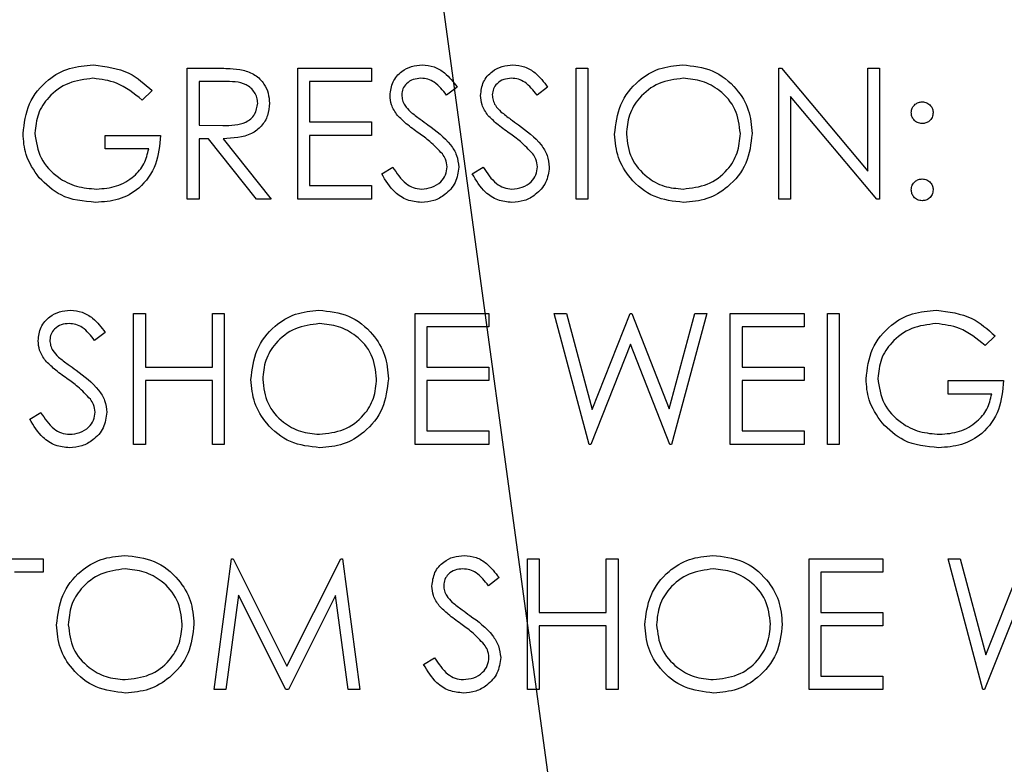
# Model space of a CAD drawing. Header units: inches. Extents: x 220 to 877, y 4 to 174.
# Tile 368 of 656: x 424.306 to 425.209, y 150.868 to 151.551. Entities that reach past the tile are written whole.
import ezdxf

# ---------------------------------------------------------------- set-up
doc = ezdxf.new("R2010")
doc.units = ezdxf.units.IN
doc.header["$LTSCALE"] = 0.5
doc.header["$MEASUREMENT"] = 0
doc.layers.add('DSS-M-S', color=53, linetype='Continuous')
doc.layers.add('SID-M-S', color=105, linetype='Continuous')

msp = doc.modelspace()

# ---------------------------------------------------------------- linework, layer by layer
at = {"layer": 'DSS-M-S', "linetype": 'Continuous', "lineweight": 25}
for p, q in [((424.45942, 151.50665), (424.48343, 151.50665)), ((424.45942, 151.38665), (424.45942, 151.50665)), ((424.56095, 151.50665), (424.62865, 151.50665)), ((424.56095, 151.38665), (424.56095, 151.50665)), ((424.62865, 151.50665), (424.62865, 151.49434)), ((424.81634, 151.50665), (424.82711, 151.50665)), ((424.81634, 151.38665), (424.81634, 151.50665)), ((424.82711, 151.50665), (424.82711, 151.38665)), ((425.00249, 151.50665), (425.00475, 151.50665)), ((425.00249, 151.38665), (425.00249, 151.50665)), ((425.00475, 151.50665), (425.08403, 151.4122)), ((425.08403, 151.50665), (425.0948, 151.50665)), ((425.08403, 151.4122), (425.08403, 151.50665)), ((425.0948, 151.50665), (425.0948, 151.38665)), ((424.49269, 151.49434), (424.47019, 151.49434)), ((424.47019, 151.49434), (424.47019, 151.45434)), ((424.57172, 151.49434), (424.57172, 151.45742)), ((424.62865, 151.49434), (424.57172, 151.49434)), ((424.42711, 151.48617), (424.41788, 151.47742)), ((424.70711, 151.48941), (424.69737, 151.48203)), ((424.79019, 151.48941), (424.78045, 151.48203)), ((425.09235, 151.38665), (425.01326, 151.48088)), ((425.01326, 151.48088), (425.01326, 151.38665)), ((424.47019, 151.45434), (424.49216, 151.45417)), ((424.57172, 151.45742), (424.62865, 151.45742)), ((424.62865, 151.45742), (424.62865, 151.44511)), ((424.38403, 151.44511), (424.4348, 151.44511)), ((424.38403, 151.4328), (424.38403, 151.44511)), ((424.47019, 151.44203), (424.47019, 151.38665)), ((424.47894, 151.44203), (424.47019, 151.44203)), ((424.52302, 151.38665), (424.47894, 151.44203)), ((424.49225, 151.44203), (424.53634, 151.38665)), ((424.57172, 151.44511), (424.57172, 151.39896)), ((424.62865, 151.44511), (424.57172, 151.44511)), ((424.42403, 151.4328), (424.38403, 151.4328)), ((424.63788, 151.4098), (424.64802, 151.41588)), ((424.72095, 151.4098), (424.7311, 151.41588)), ((424.57172, 151.39896), (424.62865, 151.39896)), ((424.62865, 151.39896), (424.62865, 151.38665)), ((424.47019, 151.38665), (424.45942, 151.38665)), ((424.53634, 151.38665), (424.52302, 151.38665)), ((424.62865, 151.38665), (424.56095, 151.38665)), ((424.82711, 151.38665), (424.81634, 151.38665)), ((425.01326, 151.38665), (425.00249, 151.38665)), ((425.0948, 151.38665), (425.09235, 151.38665)), ((424.41019, 151.28165), (424.42095, 151.28165)), ((424.41019, 151.16165), (424.41019, 151.28165)), ((424.42095, 151.28165), (424.42095, 151.23242)), ((424.48249, 151.28165), (424.49326, 151.28165)), ((424.48249, 151.23242), (424.48249, 151.28165)), ((424.49326, 151.28165), (424.49326, 151.16165)), ((424.66865, 151.28165), (424.73634, 151.28165)), ((424.66865, 151.16165), (424.66865, 151.28165)), ((424.73634, 151.28165), (424.73634, 151.26934)), ((424.79634, 151.28165), (424.80747, 151.28165)), ((424.82826, 151.16165), (424.79634, 151.28165)), ((424.80747, 151.28165), (424.83095, 151.19364)), ((424.83095, 151.19364), (424.86588, 151.28165)), ((424.86588, 151.28165), (424.86744, 151.28165)), ((424.86744, 151.28165), (424.90172, 151.19424)), ((424.90172, 151.19424), (424.92533, 151.28165)), ((424.93634, 151.28165), (424.90398, 151.16165)), ((424.92533, 151.28165), (424.93634, 151.28165)), ((424.95788, 151.28165), (425.02557, 151.28165)), ((424.95788, 151.16165), (424.95788, 151.28165)), ((425.02557, 151.28165), (425.02557, 151.26934)), ((425.04711, 151.28165), (425.05788, 151.28165)), ((425.04711, 151.16165), (425.04711, 151.28165)), ((425.05788, 151.28165), (425.05788, 151.16165)), ((424.67942, 151.26934), (424.67942, 151.23242)), ((424.73634, 151.26934), (424.67942, 151.26934)), ((424.96865, 151.26934), (424.96865, 151.23242)), ((425.02557, 151.26934), (424.96865, 151.26934)), ((424.38403, 151.26441), (424.3743, 151.25703)), ((425.20095, 151.26117), (425.19172, 151.25242)), ((424.86634, 151.25343), (424.8298, 151.16165)), ((424.90244, 151.16165), (424.86634, 151.25343)), ((424.42095, 151.23242), (424.48249, 151.23242)), ((424.67942, 151.23242), (424.73634, 151.23242)), ((424.73634, 151.23242), (424.73634, 151.22011)), ((424.96865, 151.23242), (425.02557, 151.23242)), ((425.02557, 151.23242), (425.02557, 151.22011)), ((424.42095, 151.22011), (424.42095, 151.16165)), ((424.48249, 151.22011), (424.42095, 151.22011)), ((424.48249, 151.16165), (424.48249, 151.22011)), ((424.67942, 151.22011), (424.67942, 151.17396)), ((424.73634, 151.22011), (424.67942, 151.22011)), ((424.96865, 151.22011), (424.96865, 151.17396)), ((425.02557, 151.22011), (424.96865, 151.22011)), ((425.15788, 151.22011), (425.20865, 151.22011)), ((425.15788, 151.2078), (425.15788, 151.22011)), ((425.19788, 151.2078), (425.15788, 151.2078)), ((424.3148, 151.1848), (424.32494, 151.19088)), ((424.67942, 151.17396), (424.73634, 151.17396)), ((424.73634, 151.17396), (424.73634, 151.16165)), ((424.96865, 151.17396), (425.02557, 151.17396)), ((425.02557, 151.17396), (425.02557, 151.16165)), ((424.42095, 151.16165), (424.41019, 151.16165)), ((424.49326, 151.16165), (424.48249, 151.16165)), ((424.73634, 151.16165), (424.66865, 151.16165)), ((424.8298, 151.16165), (424.82826, 151.16165)), ((424.90398, 151.16165), (424.90244, 151.16165)), ((425.02557, 151.16165), (424.95788, 151.16165)), ((425.05788, 151.16165), (425.04711, 151.16165)), ((424.26403, 151.05665), (424.32711, 151.05665)), ((424.32711, 151.05665), (424.32711, 151.04434)), ((424.48403, 150.93665), (424.49987, 151.05665)), ((424.49987, 151.05665), (424.50141, 151.05665)), ((424.50141, 151.05665), (424.55095, 150.95819)), ((424.55095, 150.95819), (424.60038, 151.05665)), ((424.60038, 151.05665), (424.60194, 151.05665)), ((424.60194, 151.05665), (424.61788, 150.93665)), ((424.77172, 151.05665), (424.78249, 151.05665)), ((424.77172, 150.93665), (424.77172, 151.05665)), ((424.78249, 151.05665), (424.78249, 151.00742)), ((424.84403, 151.05665), (424.8548, 151.05665)), ((424.84403, 151.00742), (424.84403, 151.05665)), ((424.8548, 151.05665), (424.8548, 150.93665)), ((425.03019, 151.05665), (425.09788, 151.05665)), ((425.03019, 150.93665), (425.03019, 151.05665)), ((425.09788, 151.05665), (425.09788, 151.04434)), ((425.15788, 151.05665), (425.16901, 151.05665)), ((425.1898, 150.93665), (425.15788, 151.05665)), ((425.16901, 151.05665), (425.19249, 150.96864)), ((425.19249, 150.96864), (425.22742, 151.05665)), ((424.32711, 151.04434), (424.30095, 151.04434)), ((425.04095, 151.04434), (425.04095, 151.00742)), ((425.09788, 151.04434), (425.04095, 151.04434)), ((424.74557, 151.03941), (424.73583, 151.03203)), ((425.22788, 151.02843), (425.19134, 150.93665)), ((424.50634, 151.02319), (424.49487, 150.93665)), ((424.54982, 150.93665), (424.50634, 151.02319)), ((424.59557, 151.02299), (424.55225, 150.93665)), ((424.60706, 150.93665), (424.59557, 151.02299)), ((424.78249, 151.00742), (424.84403, 151.00742)), ((425.04095, 151.00742), (425.09788, 151.00742)), ((425.09788, 151.00742), (425.09788, 150.99511)), ((424.78249, 150.99511), (424.78249, 150.93665)), ((424.84403, 150.99511), (424.78249, 150.99511)), ((424.84403, 150.93665), (424.84403, 150.99511)), ((425.04095, 150.99511), (425.04095, 150.94896)), ((425.09788, 150.99511), (425.04095, 150.99511)), ((424.67634, 150.9598), (424.68648, 150.96588)), ((425.04095, 150.94896), (425.09788, 150.94896)), ((425.09788, 150.94896), (425.09788, 150.93665)), ((424.49487, 150.93665), (424.48403, 150.93665)), ((424.55225, 150.93665), (424.54982, 150.93665)), ((424.61788, 150.93665), (424.60706, 150.93665)), ((424.78249, 150.93665), (424.77172, 150.93665)), ((424.8548, 150.93665), (424.84403, 150.93665)), ((425.09788, 150.93665), (425.03019, 150.93665)), ((425.19134, 150.93665), (425.1898, 150.93665))]:
    msp.add_line(p, q, dxfattribs=at)
for points, knots in [([(424.30865, 151.4467), (424.30983, 151.4561), (424.3122, 151.47491), (424.32946, 151.496), (424.35098, 151.50794), (424.36578, 151.50913), (424.37319, 151.50972)], [0, 0, 0, 0, 0.27959, 0.559072, 0.779411, 1, 1, 1, 1]), ([(424.37319, 151.50972), (424.38461, 151.5083), (424.40506, 151.50576), (424.42036, 151.49217), (424.42711, 151.48617)], [0, 0, 0, 0, 0.558579, 1, 1, 1, 1]), ([(424.48343, 151.50665), (424.48853, 151.50666), (424.49763, 151.50669), (424.50665, 151.50553), (424.51062, 151.50501)], [0, 0, 0, 0, 0.56024, 1, 1, 1, 1]), ([(424.51062, 151.50501), (424.51438, 151.50376), (424.52191, 151.50127), (424.52983, 151.49318), (424.53421, 151.48387), (424.5346, 151.47766), (424.5348, 151.47456)], [0, 0, 0, 0, 0.279797, 0.5595, 0.779626, 1, 1, 1, 1]), ([(424.64557, 151.48172), (424.64609, 151.48598), (424.64713, 151.4945), (424.65533, 151.50375), (424.66512, 151.50887), (424.6718, 151.50944), (424.67514, 151.50972)], [0, 0, 0, 0, 0.279553, 0.558798, 0.779378, 1, 1, 1, 1]), ([(424.67514, 151.50972), (424.67883, 151.50936), (424.68622, 151.50864), (424.69779, 151.50158), (424.70357, 151.49403), (424.70711, 151.48941)], [0, 0, 0, 0, 0.27975, 0.559501, 1, 1, 1, 1]), ([(424.72865, 151.48172), (424.72917, 151.48598), (424.73021, 151.4945), (424.7384, 151.50375), (424.7482, 151.50887), (424.75488, 151.50944), (424.75821, 151.50972)], [0, 0, 0, 0, 0.279553, 0.558798, 0.779378, 1, 1, 1, 1]), ([(424.75821, 151.50972), (424.76191, 151.50936), (424.7693, 151.50864), (424.78086, 151.50158), (424.78665, 151.49403), (424.79019, 151.48941)], [0, 0, 0, 0, 0.27975, 0.559501, 1, 1, 1, 1]), ([(424.85172, 151.44612), (424.85283, 151.45538), (424.85505, 151.47389), (424.87147, 151.49498), (424.8922, 151.50755), (424.90676, 151.509), (424.91403, 151.50972)], [0, 0, 0, 0, 0.279731, 0.559327, 0.77968, 1, 1, 1, 1]), ([(424.91403, 151.50972), (424.92343, 151.50874), (424.94224, 151.50677), (424.96326, 151.48974), (424.97603, 151.46883), (424.97726, 151.45408), (424.97788, 151.4467)], [0, 0, 0, 0, 0.279767, 0.559358, 0.779571, 1, 1, 1, 1]), ([(424.37283, 151.49742), (424.36524, 151.49649), (424.35006, 151.49464), (424.33234, 151.48183), (424.32144, 151.46509), (424.32009, 151.45315), (424.31942, 151.44718)], [0, 0, 0, 0, 0.279847, 0.559555, 0.779847, 1, 1, 1, 1]), ([(424.41788, 151.47742), (424.41046, 151.48352), (424.39721, 151.49442), (424.38028, 151.4965), (424.37283, 151.49742)], [0, 0, 0, 0, 0.55984, 1, 1, 1, 1]), ([(424.52403, 151.47458), (424.5239, 151.47634), (424.52364, 151.47985), (424.52126, 151.48464), (424.51788, 151.48871), (424.50898, 151.49457), (424.49992, 151.49444), (424.49269, 151.49434)], [0, 0, 0, 0, 0.125307, 0.250617, 0.375954, 0.501281, 1, 1, 1, 1]), ([(424.67394, 151.49742), (424.6715, 151.49723), (424.66663, 151.49685), (424.66077, 151.49311), (424.65693, 151.48797), (424.65654, 151.48414), (424.65634, 151.48222)], [0, 0, 0, 0, 0.280274, 0.559931, 0.77992, 1, 1, 1, 1]), ([(424.69737, 151.48203), (424.69398, 151.48638), (424.68925, 151.49244), (424.68037, 151.49693), (424.67608, 151.49725), (424.67394, 151.49742)], [0, 0, 0, 0, 0.5598185, 0.7798479, 1, 1, 1, 1]), ([(424.75701, 151.49742), (424.75458, 151.49723), (424.74971, 151.49685), (424.74385, 151.49311), (424.74, 151.48797), (424.73961, 151.48414), (424.73942, 151.48222)], [0, 0, 0, 0, 0.280274, 0.559931, 0.77992, 1, 1, 1, 1]), ([(424.78045, 151.48203), (424.77706, 151.48638), (424.77233, 151.49244), (424.76345, 151.49693), (424.75916, 151.49725), (424.75701, 151.49742)], [0, 0, 0, 0, 0.5598185, 0.7798479, 1, 1, 1, 1]), ([(424.91456, 151.49742), (424.90699, 151.49643), (424.89183, 151.49446), (424.8745, 151.4811), (424.86413, 151.4641), (424.86304, 151.45214), (424.86249, 151.44617)], [0, 0, 0, 0, 0.279627, 0.55935, 0.77963, 1, 1, 1, 1]), ([(424.96711, 151.44672), (424.96619, 151.45434), (424.96434, 151.46957), (424.94974, 151.4861), (424.93245, 151.49565), (424.92052, 151.49683), (424.91456, 151.49742)], [0, 0, 0, 0, 0.279468, 0.55887, 0.779516, 1, 1, 1, 1]), ([(424.65228, 151.46345), (424.65016, 151.46656), (424.64638, 151.47212), (424.64582, 151.47879), (424.64557, 151.48172)], [0, 0, 0, 0, 0.55984, 1, 1, 1, 1]), ([(424.65634, 151.48222), (424.65648, 151.48055), (424.65676, 151.4772), (424.65936, 151.47168), (424.66239, 151.4686), (424.66425, 151.46672)], [0, 0, 0, 0, 0.279946, 0.559774, 1, 1, 1, 1]), ([(424.73535, 151.46345), (424.73324, 151.46656), (424.72946, 151.47212), (424.7289, 151.47879), (424.72865, 151.48172)], [0, 0, 0, 0, 0.55984, 1, 1, 1, 1]), ([(424.73942, 151.48222), (424.73956, 151.48055), (424.73984, 151.4772), (424.74244, 151.47168), (424.74547, 151.4686), (424.74732, 151.46672)], [0, 0, 0, 0, 0.2799464, 0.5597741, 1, 1, 1, 1]), ([(425.12403, 151.46588), (425.12421, 151.46735), (425.12458, 151.47029), (425.12729, 151.47355), (425.13056, 151.47555), (425.13288, 151.47577), (425.13403, 151.47588)], [0, 0, 0, 0, 0.279585, 0.559454, 0.779697, 1, 1, 1, 1]), ([(425.13403, 151.47588), (425.13551, 151.47571), (425.13847, 151.47538), (425.1417, 151.47262), (425.14376, 151.46937), (425.14394, 151.46704), (425.14403, 151.46588)], [0, 0, 0, 0, 0.279602, 0.559212, 0.779475, 1, 1, 1, 1]), ([(424.49216, 151.45417), (424.49953, 151.45419), (424.50875, 151.45422), (424.51785, 151.46008), (424.52261, 151.4656), (424.52347, 151.47099), (424.52403, 151.47458)], [0, 0, 0, 0, 0.499827, 0.625498, 0.751208, 1, 1, 1, 1]), ([(424.5348, 151.47456), (424.53449, 151.47076), (424.53386, 151.46318), (424.52792, 151.4531), (424.5144, 151.44301), (424.50138, 151.44244), (424.49225, 151.44203)], [0, 0, 0, 0, 0.18712, 0.373979, 0.560911, 1, 1, 1, 1]), ([(424.66425, 151.46672), (424.66721, 151.46442), (424.6725, 151.46032), (424.67797, 151.45647), (424.68038, 151.45477)], [0, 0, 0, 0, 0.559906, 1, 1, 1, 1]), ([(424.74732, 151.46672), (424.75028, 151.46442), (424.75557, 151.46032), (424.76105, 151.45647), (424.76345, 151.45477)], [0, 0, 0, 0, 0.559906, 1, 1, 1, 1]), ([(424.67194, 151.44713), (424.66803, 151.44989), (424.66105, 151.45483), (424.65495, 151.46082), (424.65228, 151.46345)], [0, 0, 0, 0, 0.5604127, 1, 1, 1, 1]), ([(424.75502, 151.44713), (424.7511, 151.44989), (424.74412, 151.45483), (424.73803, 151.46082), (424.73535, 151.46345)], [0, 0, 0, 0, 0.560413, 1, 1, 1, 1]), ([(425.13403, 151.45588), (425.13256, 151.45605), (425.1296, 151.4564), (425.12635, 151.45912), (425.12434, 151.4624), (425.12413, 151.46472), (425.12403, 151.46588)], [0, 0, 0, 0, 0.2796468, 0.5592988, 0.7796148, 1, 1, 1, 1]), ([(425.14403, 151.46588), (425.14387, 151.4644), (425.14354, 151.46144), (425.14079, 151.4582), (425.13752, 151.45617), (425.13519, 151.45598), (425.13403, 151.45588)], [0, 0, 0, 0, 0.279517, 0.559326, 0.779544, 1, 1, 1, 1]), ([(424.68038, 151.45477), (424.6879, 151.4492), (424.69838, 151.44144), (424.7073, 151.427), (424.7082, 151.41969), (424.70865, 151.41605)], [0, 0, 0, 0, 0.560115, 0.780284, 1, 1, 1, 1]), ([(424.76345, 151.45477), (424.77098, 151.4492), (424.78145, 151.44144), (424.79038, 151.427), (424.79127, 151.41969), (424.79172, 151.41605)], [0, 0, 0, 0, 0.560115, 0.780284, 1, 1, 1, 1]), ([(424.32336, 151.40626), (424.31862, 151.41312), (424.31015, 151.42539), (424.30911, 151.44018), (424.30865, 151.4467)], [0, 0, 0, 0, 0.559317, 1, 1, 1, 1]), ([(424.31942, 151.44718), (424.32064, 151.43924), (424.3231, 151.42336), (424.33903, 151.4066), (424.35753, 151.39736), (424.37004, 151.39637), (424.37629, 151.39588)], [0, 0, 0, 0, 0.279061, 0.558584, 0.779236, 1, 1, 1, 1]), ([(424.4348, 151.44511), (424.43406, 151.43605), (424.43259, 151.41797), (424.4174, 151.39657), (424.39666, 151.38503), (424.38246, 151.38406), (424.37535, 151.38357)], [0, 0, 0, 0, 0.280351, 0.559367, 0.779371, 1, 1, 1, 1]), ([(424.69357, 151.42799), (424.68988, 151.43195), (424.68327, 151.43902), (424.6754, 151.44465), (424.67194, 151.44713)], [0, 0, 0, 0, 0.5594958, 1, 1, 1, 1]), ([(424.77665, 151.42799), (424.77295, 151.43195), (424.76635, 151.43902), (424.75848, 151.44465), (424.75502, 151.44713)], [0, 0, 0, 0, 0.559496, 1, 1, 1, 1]), ([(424.91499, 151.38357), (424.90569, 151.3846), (424.8871, 151.38666), (424.86641, 151.40362), (424.85366, 151.42422), (424.85237, 151.43882), (424.85172, 151.44612)], [0, 0, 0, 0, 0.2796633, 0.5593539, 0.7796364, 1, 1, 1, 1]), ([(424.86249, 151.44617), (424.86341, 151.4386), (424.86525, 151.42347), (424.87975, 151.40717), (424.89675, 151.39734), (424.90862, 151.39637), (424.91456, 151.39588)], [0, 0, 0, 0, 0.279416, 0.559077, 0.779478, 1, 1, 1, 1]), ([(424.91456, 151.39588), (424.92218, 151.39675), (424.93742, 151.39848), (424.95507, 151.41162), (424.96545, 151.42873), (424.96656, 151.44072), (424.96711, 151.44672)], [0, 0, 0, 0, 0.27983, 0.559389, 0.779654, 1, 1, 1, 1]), ([(424.97788, 151.4467), (424.97682, 151.43738), (424.97471, 151.41876), (424.95762, 151.39812), (424.93693, 151.38544), (424.92231, 151.38419), (424.91499, 151.38357)], [0, 0, 0, 0, 0.27963, 0.559343, 0.779597, 1, 1, 1, 1]), ([(424.37629, 151.39588), (424.38248, 151.39635), (424.39485, 151.3973), (424.41006, 151.40622), (424.42059, 151.41856), (424.42288, 151.42805), (424.42403, 151.4328)], [0, 0, 0, 0, 0.280254, 0.559912, 0.779941, 1, 1, 1, 1]), ([(424.69788, 151.41621), (424.69758, 151.41861), (424.69705, 151.42288), (424.69464, 151.42643), (424.69357, 151.42799)], [0, 0, 0, 0, 0.55899, 1, 1, 1, 1]), ([(424.78095, 151.41621), (424.78066, 151.41861), (424.78013, 151.42288), (424.77772, 151.42643), (424.77665, 151.42799)], [0, 0, 0, 0, 0.55899, 1, 1, 1, 1]), ([(424.64802, 151.41588), (424.65159, 151.4104), (424.65656, 151.40276), (424.66673, 151.39667), (424.67182, 151.39614), (424.67437, 151.39588)], [0, 0, 0, 0, 0.5593206, 0.7797817, 1, 1, 1, 1]), ([(424.67437, 151.39588), (424.67759, 151.3962), (424.68404, 151.39685), (424.69192, 151.4017), (424.69693, 151.40861), (424.69756, 151.41368), (424.69788, 151.41621)], [0, 0, 0, 0, 0.280276, 0.560148, 0.780153, 1, 1, 1, 1]), ([(424.70865, 151.41605), (424.70798, 151.41114), (424.70663, 151.40131), (424.69704, 151.39085), (424.68596, 151.38451), (424.67823, 151.38388), (424.67437, 151.38357)], [0, 0, 0, 0, 0.279183, 0.559085, 0.779446, 1, 1, 1, 1]), ([(424.7311, 151.41588), (424.73467, 151.4104), (424.73964, 151.40276), (424.7498, 151.39667), (424.7549, 151.39614), (424.75744, 151.39588)], [0, 0, 0, 0, 0.559321, 0.779782, 1, 1, 1, 1]), ([(424.75744, 151.39588), (424.76067, 151.3962), (424.76712, 151.39685), (424.775, 151.4017), (424.78, 151.40861), (424.78064, 151.41368), (424.78095, 151.41621)], [0, 0, 0, 0, 0.280276, 0.560148, 0.780153, 1, 1, 1, 1]), ([(424.79172, 151.41605), (424.79105, 151.41114), (424.78971, 151.40131), (424.78012, 151.39085), (424.76903, 151.38451), (424.76131, 151.38388), (424.75744, 151.38357)], [0, 0, 0, 0, 0.279183, 0.559085, 0.779446, 1, 1, 1, 1]), ([(424.37535, 151.38357), (424.36415, 151.38459), (424.34412, 151.38642), (424.32971, 151.4002), (424.32336, 151.40626)], [0, 0, 0, 0, 0.559617, 1, 1, 1, 1]), ([(424.67437, 151.38357), (424.66993, 151.38402), (424.66105, 151.3849), (424.64737, 151.39395), (424.64148, 151.40378), (424.63788, 151.4098)], [0, 0, 0, 0, 0.27988, 0.559666, 1, 1, 1, 1]), ([(424.75744, 151.38357), (424.75301, 151.38402), (424.74413, 151.3849), (424.73045, 151.39395), (424.72456, 151.40378), (424.72095, 151.4098)], [0, 0, 0, 0, 0.27988, 0.559666, 1, 1, 1, 1]), ([(425.12403, 151.39511), (425.12421, 151.39658), (425.12456, 151.39953), (425.12727, 151.4028), (425.13055, 151.4048), (425.13287, 151.40501), (425.13403, 151.40511)], [0, 0, 0, 0, 0.279576, 0.559284, 0.779552, 1, 1, 1, 1]), ([(425.13403, 151.40511), (425.13551, 151.40494), (425.13847, 151.40461), (425.1417, 151.40185), (425.14376, 151.3986), (425.14394, 151.39627), (425.14403, 151.39511)], [0, 0, 0, 0, 0.279602, 0.559212, 0.779475, 1, 1, 1, 1]), ([(425.13403, 151.38511), (425.13256, 151.38529), (425.12962, 151.38565), (425.12636, 151.38837), (425.12435, 151.39164), (425.12414, 151.39395), (425.12403, 151.39511)], [0, 0, 0, 0, 0.279581, 0.559143, 0.779575, 1, 1, 1, 1]), ([(425.14403, 151.39511), (425.14386, 151.39364), (425.14351, 151.39068), (425.14078, 151.38744), (425.13751, 151.38542), (425.13519, 151.38521), (425.13403, 151.38511)], [0, 0, 0, 0, 0.279469, 0.559358, 0.779674, 1, 1, 1, 1]), ([(424.32249, 151.25672), (424.32301, 151.26098), (424.32405, 151.2695), (424.33225, 151.27875), (424.34205, 151.28387), (424.34872, 151.28444), (424.35206, 151.28472)], [0, 0, 0, 0, 0.279553, 0.558798, 0.779378, 1, 1, 1, 1]), ([(424.35206, 151.28472), (424.35576, 151.28436), (424.36314, 151.28364), (424.37471, 151.27658), (424.38049, 151.26903), (424.38403, 151.26441)], [0, 0, 0, 0, 0.27975, 0.559501, 1, 1, 1, 1]), ([(424.51788, 151.22112), (424.51899, 151.23038), (424.5212, 151.24889), (424.53763, 151.26998), (424.55836, 151.28255), (424.57291, 151.284), (424.58019, 151.28472)], [0, 0, 0, 0, 0.279731, 0.559327, 0.77968, 1, 1, 1, 1]), ([(424.58019, 151.28472), (424.58959, 151.28374), (424.60839, 151.28177), (424.62942, 151.26474), (424.64218, 151.24383), (424.64341, 151.22908), (424.64403, 151.2217)], [0, 0, 0, 0, 0.279767, 0.559358, 0.779571, 1, 1, 1, 1]), ([(425.08249, 151.2217), (425.08368, 151.2311), (425.08604, 151.24991), (425.10331, 151.271), (425.12483, 151.28294), (425.13963, 151.28413), (425.14704, 151.28472)], [0, 0, 0, 0, 0.27959, 0.559072, 0.779411, 1, 1, 1, 1]), ([(425.14704, 151.28472), (425.15846, 151.2833), (425.1789, 151.28076), (425.1942, 151.26717), (425.20095, 151.26117)], [0, 0, 0, 0, 0.558579, 1, 1, 1, 1]), ([(424.35086, 151.27242), (424.34842, 151.27223), (424.34355, 151.27185), (424.3377, 151.26811), (424.33385, 151.26297), (424.33346, 151.25914), (424.33326, 151.25722)], [0, 0, 0, 0, 0.2802743, 0.5599314, 0.7799201, 1, 1, 1, 1]), ([(424.3743, 151.25703), (424.3709, 151.26138), (424.36618, 151.26744), (424.3573, 151.27193), (424.35301, 151.27225), (424.35086, 151.27242)], [0, 0, 0, 0, 0.559818, 0.779848, 1, 1, 1, 1]), ([(424.58071, 151.27242), (424.57314, 151.27143), (424.55799, 151.26946), (424.54065, 151.2561), (424.53028, 151.2391), (424.52919, 151.22714), (424.52865, 151.22117)], [0, 0, 0, 0, 0.279627, 0.55935, 0.77963, 1, 1, 1, 1]), ([(424.63326, 151.22172), (424.63234, 151.22934), (424.6305, 151.24457), (424.6159, 151.2611), (424.5986, 151.27065), (424.58668, 151.27183), (424.58071, 151.27242)], [0, 0, 0, 0, 0.279468, 0.55887, 0.779516, 1, 1, 1, 1]), ([(425.14668, 151.27242), (425.13909, 151.27149), (425.12391, 151.26964), (425.10618, 151.25683), (425.09528, 151.24009), (425.09394, 151.22815), (425.09326, 151.22218)], [0, 0, 0, 0, 0.279847, 0.559555, 0.779847, 1, 1, 1, 1]), ([(425.19172, 151.25242), (425.1843, 151.25852), (425.17105, 151.26942), (425.15413, 151.2715), (425.14668, 151.27242)], [0, 0, 0, 0, 0.55984, 1, 1, 1, 1]), ([(424.3292, 151.23845), (424.32709, 151.24156), (424.32331, 151.24712), (424.32274, 151.25379), (424.32249, 151.25672)], [0, 0, 0, 0, 0.55984, 1, 1, 1, 1]), ([(424.33326, 151.25722), (424.3334, 151.25555), (424.33368, 151.2522), (424.33628, 151.24668), (424.33932, 151.2436), (424.34117, 151.24172)], [0, 0, 0, 0, 0.279946, 0.559774, 1, 1, 1, 1]), ([(424.34117, 151.24172), (424.34413, 151.23942), (424.34942, 151.23532), (424.35489, 151.23147), (424.3573, 151.22977)], [0, 0, 0, 0, 0.559906, 1, 1, 1, 1]), ([(424.34886, 151.22213), (424.34495, 151.22489), (424.33797, 151.22983), (424.33188, 151.23582), (424.3292, 151.23845)], [0, 0, 0, 0, 0.560413, 1, 1, 1, 1]), ([(424.3573, 151.22977), (424.36482, 151.2242), (424.3753, 151.21644), (424.38422, 151.202), (424.38512, 151.19469), (424.38557, 151.19105)], [0, 0, 0, 0, 0.560115, 0.780284, 1, 1, 1, 1]), ([(424.3705, 151.20299), (424.3668, 151.20695), (424.36019, 151.21402), (424.35233, 151.21965), (424.34886, 151.22213)], [0, 0, 0, 0, 0.559496, 1, 1, 1, 1]), ([(424.58115, 151.15857), (424.57185, 151.1596), (424.55325, 151.16166), (424.53256, 151.17862), (424.51981, 151.19922), (424.51852, 151.21382), (424.51788, 151.22112)], [0, 0, 0, 0, 0.279663, 0.559354, 0.779636, 1, 1, 1, 1]), ([(424.52865, 151.22117), (424.52956, 151.2136), (424.5314, 151.19847), (424.5459, 151.18217), (424.56291, 151.17234), (424.57478, 151.17137), (424.58071, 151.17088)], [0, 0, 0, 0, 0.279416, 0.559077, 0.779478, 1, 1, 1, 1]), ([(424.58071, 151.17088), (424.58834, 151.17175), (424.60357, 151.17348), (424.62123, 151.18662), (424.63161, 151.20373), (424.63271, 151.21572), (424.63326, 151.22172)], [0, 0, 0, 0, 0.27983, 0.559389, 0.779654, 1, 1, 1, 1]), ([(424.64403, 151.2217), (424.64298, 151.21238), (424.64087, 151.19376), (424.62377, 151.17312), (424.60309, 151.16044), (424.58846, 151.15919), (424.58115, 151.15857)], [0, 0, 0, 0, 0.27963, 0.559343, 0.779597, 1, 1, 1, 1]), ([(425.0972, 151.18126), (425.09247, 151.18812), (425.084, 151.20039), (425.08295, 151.21518), (425.08249, 151.2217)], [0, 0, 0, 0, 0.559317, 1, 1, 1, 1]), ([(425.09326, 151.22218), (425.09449, 151.21424), (425.09695, 151.19836), (425.11287, 151.1816), (425.13137, 151.17236), (425.14388, 151.17137), (425.15014, 151.17088)], [0, 0, 0, 0, 0.279061, 0.558584, 0.779236, 1, 1, 1, 1]), ([(425.20865, 151.22011), (425.20791, 151.21105), (425.20643, 151.19297), (425.19125, 151.17157), (425.17051, 151.16003), (425.15631, 151.15906), (425.1492, 151.15857)], [0, 0, 0, 0, 0.280351, 0.559367, 0.779371, 1, 1, 1, 1]), ([(425.15014, 151.17088), (425.15633, 151.17135), (425.1687, 151.1723), (425.1839, 151.18122), (425.19444, 151.19356), (425.19673, 151.20305), (425.19788, 151.2078)], [0, 0, 0, 0, 0.280254, 0.559912, 0.779941, 1, 1, 1, 1]), ([(424.3748, 151.19121), (424.37451, 151.19361), (424.37398, 151.19788), (424.37156, 151.20143), (424.3705, 151.20299)], [0, 0, 0, 0, 0.55899, 1, 1, 1, 1]), ([(424.32494, 151.19088), (424.32851, 151.1854), (424.33348, 151.17776), (424.34365, 151.17167), (424.34874, 151.17114), (424.35129, 151.17088)], [0, 0, 0, 0, 0.559321, 0.779782, 1, 1, 1, 1]), ([(424.35129, 151.17088), (424.35452, 151.1712), (424.36096, 151.17185), (424.36885, 151.1767), (424.37385, 151.18361), (424.37448, 151.18868), (424.3748, 151.19121)], [0, 0, 0, 0, 0.280276, 0.560148, 0.780153, 1, 1, 1, 1]), ([(424.38557, 151.19105), (424.3849, 151.18614), (424.38356, 151.17631), (424.37396, 151.16585), (424.36288, 151.15951), (424.35516, 151.15888), (424.35129, 151.15857)], [0, 0, 0, 0, 0.279183, 0.559085, 0.779446, 1, 1, 1, 1]), ([(424.35129, 151.15857), (424.34685, 151.15902), (424.33797, 151.1599), (424.3243, 151.16895), (424.3184, 151.17878), (424.3148, 151.1848)], [0, 0, 0, 0, 0.27988, 0.559666, 1, 1, 1, 1]), ([(425.1492, 151.15857), (425.13799, 151.15959), (425.11796, 151.16142), (425.10355, 151.1752), (425.0972, 151.18126)], [0, 0, 0, 0, 0.5596174, 1, 1, 1, 1]), ([(424.33942, 150.99612), (424.34052, 151.00538), (424.34274, 151.02389), (424.35916, 151.04498), (424.3799, 151.05755), (424.39445, 151.059), (424.40172, 151.05972)], [0, 0, 0, 0, 0.279731, 0.559327, 0.77968, 1, 1, 1, 1]), ([(424.40172, 151.05972), (424.41113, 151.05874), (424.42993, 151.05677), (424.45096, 151.03974), (424.46372, 151.01883), (424.46495, 151.00408), (424.46557, 150.9967)], [0, 0, 0, 0, 0.279767, 0.559358, 0.779571, 1, 1, 1, 1]), ([(424.68403, 151.03172), (424.68455, 151.03598), (424.68559, 151.0445), (424.69379, 151.05375), (424.70359, 151.05887), (424.71026, 151.05944), (424.7136, 151.05972)], [0, 0, 0, 0, 0.279553, 0.558798, 0.779378, 1, 1, 1, 1]), ([(424.7136, 151.05972), (424.71729, 151.05936), (424.72468, 151.05864), (424.73625, 151.05158), (424.74203, 151.04403), (424.74557, 151.03941)], [0, 0, 0, 0, 0.27975, 0.559501, 1, 1, 1, 1]), ([(424.87942, 150.99612), (424.88052, 151.00538), (424.88274, 151.02389), (424.89916, 151.04498), (424.9199, 151.05755), (424.93445, 151.059), (424.94172, 151.05972)], [0, 0, 0, 0, 0.279731, 0.559327, 0.77968, 1, 1, 1, 1]), ([(424.94172, 151.05972), (424.95113, 151.05874), (424.96993, 151.05677), (424.99096, 151.03974), (425.00372, 151.01883), (425.00495, 151.00408), (425.00557, 150.9967)], [0, 0, 0, 0, 0.279767, 0.559358, 0.779571, 1, 1, 1, 1]), ([(424.40225, 151.04742), (424.39468, 151.04643), (424.37952, 151.04446), (424.36219, 151.0311), (424.35182, 151.0141), (424.35073, 151.00214), (424.35019, 150.99617)], [0, 0, 0, 0, 0.279627, 0.55935, 0.77963, 1, 1, 1, 1]), ([(424.4548, 150.99672), (424.45388, 151.00434), (424.45204, 151.01957), (424.43743, 151.0361), (424.42014, 151.04565), (424.40821, 151.04683), (424.40225, 151.04742)], [0, 0, 0, 0, 0.279468, 0.55887, 0.779516, 1, 1, 1, 1]), ([(424.7124, 151.04742), (424.70996, 151.04723), (424.70509, 151.04685), (424.69923, 151.04311), (424.69539, 151.03797), (424.695, 151.03414), (424.6948, 151.03222)], [0, 0, 0, 0, 0.280274, 0.559931, 0.77992, 1, 1, 1, 1]), ([(424.73583, 151.03203), (424.73244, 151.03638), (424.72772, 151.04244), (424.71884, 151.04693), (424.71454, 151.04725), (424.7124, 151.04742)], [0, 0, 0, 0, 0.559818, 0.779848, 1, 1, 1, 1]), ([(424.94225, 151.04742), (424.93468, 151.04643), (424.91952, 151.04446), (424.90219, 151.0311), (424.89182, 151.0141), (424.89073, 151.00214), (424.89019, 150.99617)], [0, 0, 0, 0, 0.279627, 0.55935, 0.77963, 1, 1, 1, 1]), ([(424.9948, 150.99672), (424.99388, 151.00434), (424.99204, 151.01957), (424.97743, 151.0361), (424.96014, 151.04565), (424.94821, 151.04683), (424.94225, 151.04742)], [0, 0, 0, 0, 0.279468, 0.55887, 0.779516, 1, 1, 1, 1]), ([(424.69074, 151.01345), (424.68862, 151.01656), (424.68485, 151.02212), (424.68428, 151.02879), (424.68403, 151.03172)], [0, 0, 0, 0, 0.55984, 1, 1, 1, 1]), ([(424.6948, 151.03222), (424.69494, 151.03055), (424.69522, 151.0272), (424.69782, 151.02168), (424.70085, 151.0186), (424.70271, 151.01672)], [0, 0, 0, 0, 0.279946, 0.559774, 1, 1, 1, 1]), ([(424.70271, 151.01672), (424.70567, 151.01442), (424.71096, 151.01032), (424.71643, 151.00647), (424.71884, 151.00477)], [0, 0, 0, 0, 0.559906, 1, 1, 1, 1]), ([(424.7104, 150.99713), (424.70649, 150.99989), (424.69951, 151.00483), (424.69342, 151.01082), (424.69074, 151.01345)], [0, 0, 0, 0, 0.560413, 1, 1, 1, 1]), ([(424.40225, 150.94588), (424.40987, 150.94675), (424.42511, 150.94848), (424.44276, 150.96162), (424.45315, 150.97873), (424.45425, 150.99072), (424.4548, 150.99672)], [0, 0, 0, 0, 0.27983, 0.559389, 0.779654, 1, 1, 1, 1]), ([(424.46557, 150.9967), (424.46451, 150.98738), (424.4624, 150.96876), (424.44531, 150.94812), (424.42463, 150.93544), (424.41, 150.93419), (424.40269, 150.93357)], [0, 0, 0, 0, 0.27963, 0.559343, 0.779597, 1, 1, 1, 1]), ([(424.73204, 150.97799), (424.72834, 150.98195), (424.72173, 150.98902), (424.71387, 150.99465), (424.7104, 150.99713)], [0, 0, 0, 0, 0.5594958, 1, 1, 1, 1]), ([(424.71884, 151.00477), (424.72636, 150.9992), (424.73684, 150.99144), (424.74576, 150.977), (424.74666, 150.96969), (424.74711, 150.96605)], [0, 0, 0, 0, 0.560115, 0.780284, 1, 1, 1, 1]), ([(424.94225, 150.94588), (424.94987, 150.94675), (424.96511, 150.94848), (424.98276, 150.96162), (424.99315, 150.97873), (424.99425, 150.99072), (424.9948, 150.99672)], [0, 0, 0, 0, 0.27983, 0.559389, 0.779654, 1, 1, 1, 1]), ([(425.00557, 150.9967), (425.00451, 150.98738), (425.0024, 150.96876), (424.98531, 150.94812), (424.96463, 150.93544), (424.95, 150.93419), (424.94269, 150.93357)], [0, 0, 0, 0, 0.27963, 0.559343, 0.779597, 1, 1, 1, 1]), ([(424.40269, 150.93357), (424.39339, 150.9346), (424.37479, 150.93666), (424.3541, 150.95362), (424.34135, 150.97422), (424.34006, 150.98882), (424.33942, 150.99612)], [0, 0, 0, 0, 0.279663, 0.559354, 0.779636, 1, 1, 1, 1]), ([(424.35019, 150.99617), (424.3511, 150.9886), (424.35294, 150.97347), (424.36744, 150.95717), (424.38444, 150.94734), (424.39632, 150.94637), (424.40225, 150.94588)], [0, 0, 0, 0, 0.279416, 0.559077, 0.779478, 1, 1, 1, 1]), ([(424.94269, 150.93357), (424.93339, 150.9346), (424.91479, 150.93666), (424.8941, 150.95362), (424.88135, 150.97422), (424.88006, 150.98882), (424.87942, 150.99612)], [0, 0, 0, 0, 0.279663, 0.559354, 0.779636, 1, 1, 1, 1]), ([(424.89019, 150.99617), (424.8911, 150.9886), (424.89294, 150.97347), (424.90744, 150.95717), (424.92444, 150.94734), (424.93632, 150.94637), (424.94225, 150.94588)], [0, 0, 0, 0, 0.279416, 0.559077, 0.779478, 1, 1, 1, 1]), ([(424.73634, 150.96621), (424.73604, 150.96861), (424.73552, 150.97288), (424.7331, 150.97643), (424.73204, 150.97799)], [0, 0, 0, 0, 0.55899, 1, 1, 1, 1]), ([(424.68648, 150.96588), (424.69005, 150.9604), (424.69502, 150.95276), (424.70519, 150.94667), (424.71028, 150.94614), (424.71283, 150.94588)], [0, 0, 0, 0, 0.5593206, 0.7797817, 1, 1, 1, 1]), ([(424.71283, 150.94588), (424.71606, 150.9462), (424.7225, 150.94685), (424.73038, 150.9517), (424.73539, 150.95861), (424.73602, 150.96368), (424.73634, 150.96621)], [0, 0, 0, 0, 0.280276, 0.560148, 0.780153, 1, 1, 1, 1]), ([(424.74711, 150.96605), (424.74644, 150.96114), (424.74509, 150.95131), (424.7355, 150.94085), (424.72442, 150.93451), (424.71669, 150.93388), (424.71283, 150.93357)], [0, 0, 0, 0, 0.279183, 0.559085, 0.779446, 1, 1, 1, 1]), ([(424.71283, 150.93357), (424.70839, 150.93402), (424.69951, 150.9349), (424.68583, 150.94395), (424.67994, 150.95378), (424.67634, 150.9598)], [0, 0, 0, 0, 0.27988, 0.559666, 1, 1, 1, 1])]:
    msp.add_open_spline(points, degree=3, knots=knots, dxfattribs=at)
at = {"layer": 'SID-M-S'}
msp.add_line((424.15472, 155.52031), (425.00697, 149.27044), dxfattribs=at)

doc.saveas('drawing.dxf')
